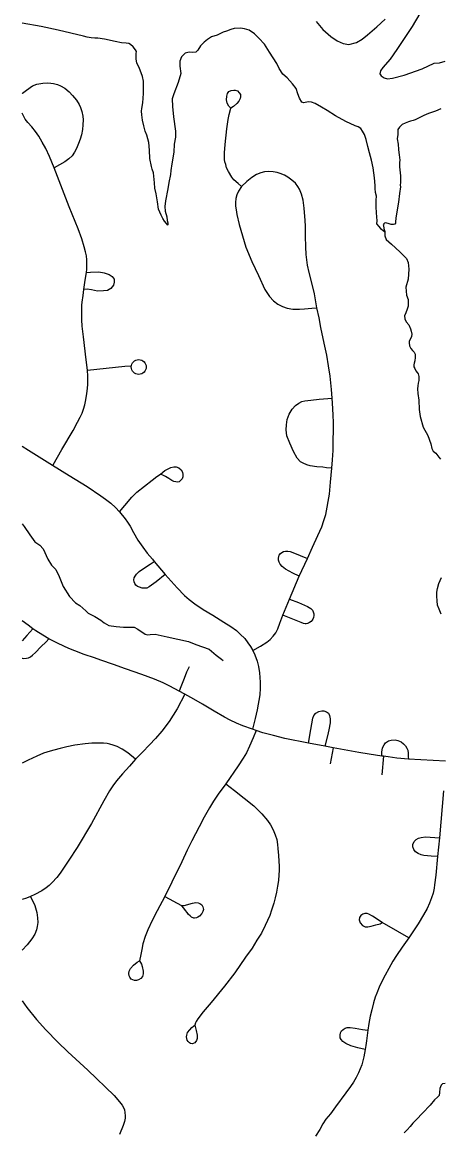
# Model space of a CAD drawing. Extents: x 653372 to 905732, y 627442 to 787275.
# Drawn here: x 654512 to 656327, y 777077 to 781895 of the extents above; entities that cross this region are included whole.
import ezdxf

# ---------------------------------------------------------------- set-up
doc = ezdxf.new("R2010")
doc.units = 0
for name, color, linetype in [('33', 7, 'Continuous'), ('34', 7, 'Continuous'), ('35', 7, 'Continuous')]:
    doc.layers.add(name, color=color, linetype=linetype)

msp = doc.modelspace()

# ---------------------------------------------------------------- linework, layer by layer
at = {"layer": '33'}
for points in [[(654511.7, 781586.1), (654513.1, 781587), (654529.9, 781600.1), (654556.3, 781619.3), (654576, 781626.1), (654602, 781630.8), (654620.8, 781632.2), (654635.6, 781630.6), (654648.1, 781629), (654665.9, 781625), (654678.3, 781619.5), (654697.1, 781608.8), (654715.4, 781592.6), (654730.5, 781576.1), (654747.1, 781556.5), (654758.7, 781538.1), (654765.7, 781524.6), (654770.6, 781506.9), (654774.7, 781486.8), (654776.2, 781470.8), (654775.2, 781449.9), (654773.8, 781428.4), (654770, 781405.9), (654763.9, 781386.5), (654757.1, 781368.3), (654747.8, 781345.9), (654738.8, 781330.2), (654729.3, 781315.2), (654714.1, 781302), (654697.2, 781288.8), (654650.7, 781262.7)], [(655418.2, 781522.4), (655410.3, 781530.7), (655403.1, 781544.1), (655399.5, 781558.4), (655400.5, 781573.5), (655403.9, 781585.6), (655410.2, 781593.5), (655419.4, 781598.3), (655431.6, 781600.4), (655437.7, 781599.7), (655447.2, 781596.4), (655455.1, 781589.1), (655459.9, 781580.8), (655460.6, 781571.2), (655459.4, 781563.6), (655453, 781552.2), (655444.6, 781542.3), (655429.5, 781529.1), (655418.2, 781522.4)], [(655465.1, 781180.9), (655450.3, 781193.7), (655432.1, 781210), (655422.3, 781222.4), (655407.8, 781246.1), (655400.2, 781262), (655396.1, 781276.3), (655392.9, 781289.1), (655391.7, 781298.4), (655390.5, 781309.4), (655391.1, 781327.3), (655393.7, 781363.5), (655401.3, 781431.8), (655407.1, 781473.1), (655411.2, 781493.7), (655418.2, 781522.4)], [(654646, 779971.5), (654684.7, 780038), (654733.3, 780121), (654752.4, 780156.7), (654764, 780178.7), (654772.3, 780196.8), (654777.9, 780213.1), (654784, 780232.2), (654788.5, 780254.3), (654792.9, 780281.6), (654795.5, 780303), (654796.8, 780322.5), (654797.1, 780342.8), (654797.1, 780357.3), (654795.5, 780382.4), (654789.8, 780427.5), (654778.4, 780527.3), (654772.7, 780574), (654770.8, 780601.8), (654770.7, 780623.3), (654771, 780647.1), (654771.2, 780665.9), (654772.3, 780678.4), (654776.3, 780707.4), (654779.5, 780734.2), (654785, 780773.6), (654790.7, 780807.8), (654792.3, 780821.5), (654793.3, 780842.1), (654793.1, 780862.9), (654790.9, 780880.5), (654787.1, 780897.1), (654781.5, 780919.6), (654770.9, 780954.3), (654754.6, 780997.4), (654716.4, 781092.4), (654650.7, 781262.7), (654630.7, 781311), (654614.5, 781345.9), (654598.6, 781374.5), (654583.7, 781400), (654569.1, 781420.4), (654553.7, 781440.8), (654536.3, 781460.1), (654525.4, 781474.5), (654520.1, 781482.5), (654515.7, 781490.8), (654511.7, 781499.8)], [(655857.1, 779957.5), (655860.7, 779993.9), (655862.9, 780033.8), (655863.2, 780077.8), (655864.1, 780122.3), (655864.1, 780156.3), (655862.9, 780186.2), (655861.3, 780216.1), (655858.5, 780261.6), (655855.7, 780299.3), (655849.8, 780356.7), (655842.6, 780401.4), (655835.4, 780447.7), (655824.8, 780499.7), (655810.1, 780567.9), (655801.8, 780610.2), (655792.3, 780654.6), (655781.8, 780714.6), (655772.4, 780756.9), (655758.8, 780808), (655751.6, 780839), (655748.2, 780861.9), (655745.9, 780886.3), (655744.4, 780918.7), (655742.7, 780964.8), (655742.5, 781009.4), (655741.3, 781034.2), (655737.3, 781086.6), (655732.2, 781121.2), (655726, 781148.2), (655717, 781169.7), (655709.3, 781181.6), (655699, 781195.6), (655683.8, 781209.2), (655666.2, 781221.9), (655651.3, 781229.9), (655632.5, 781237.1), (655619.5, 781242), (655603.1, 781245.5), (655583.5, 781247.2), (655564.7, 781245.2), (655548.4, 781241.1), (655529.4, 781233.1), (655510.3, 781221), (655488, 781202.9), (655465.1, 781180.9), (655451.8, 781160.5), (655445.3, 781144.5), (655440.8, 781128.9), (655438.7, 781112.3), (655438.7, 781095.6), (655441.3, 781079.8), (655444.7, 781059.5), (655454.1, 781016.7), (655483.5, 780918), (655510, 780855.9), (655538.5, 780793.8), (655566.5, 780734.3), (655586.4, 780703.8), (655604.5, 780684), (655623.3, 780670.3), (655643.2, 780659.1), (655662.7, 780652.4), (655687.9, 780648.1), (655716.9, 780648), (655738.7, 780649.8), (655770, 780652.7), (655792.3, 780654.6)], [(654790.7, 780807.8), (654808.3, 780809.4), (654845.3, 780810.3), (654867.6, 780805.6), (654889.8, 780799), (654902.7, 780789.4), (654911, 780777.9), (654911.9, 780766), (654908.9, 780752.2), (654896.6, 780737.4), (654883.1, 780728.6), (654864.6, 780727.8), (654839.4, 780725.9), (654812.6, 780732.7), (654794.8, 780734.5), (654779.5, 780734.2)], [(655857.1, 779957.5), (655834.5, 779959.1), (655818.1, 779961.1), (655792.1, 779962.8), (655763.3, 779967.5), (655748.4, 779971.4), (655732.2, 779978.6), (655721.8, 779984.2), (655707.3, 780000.1), (655690.8, 780029.1), (655675, 780066.3), (655662.4, 780098), (655659.3, 780123.7), (655660, 780145.4), (655664, 780168), (655672.5, 780192.4), (655685.2, 780213.2), (655699.7, 780229.7), (655713.5, 780239.4), (655726.7, 780246.3), (655739.9, 780250.2), (655765.6, 780253.3), (655801.9, 780257.1), (655821.7, 780257.9), (655858.5, 780261.6)], [(654511.7, 780052.7), (654539.8, 780035.9), (654643.2, 779969.5), (654716.2, 779925.6), (654793.5, 779876.8), (654853.6, 779837.3), (654873.7, 779821.9), (654896.8, 779804.4), (654917.9, 779785.5), (654935.2, 779767.4), (654959.1, 779737.5), (654970.1, 779723), (654980.7, 779705.1), (654995.1, 779677.6), (655014.3, 779644.7), (655036.2, 779613.2), (655055.6, 779587.8), (655077.7, 779561.7), (655085.8, 779550.8), (655133.5, 779495.3), (655184.7, 779436.5), (655216.8, 779403.5), (655237.2, 779386.2), (655261.8, 779366.8), (655298.1, 779342.6), (655340, 779318.5), (655387.8, 779288.1), (655418.1, 779268.9), (655443.4, 779251), (655459.7, 779235.7), (655478.9, 779216.5), (655492.8, 779198.2), (655504.5, 779182.2), (655514.1, 779165.1), (655522.5, 779145.7), (655533.1, 779118.7), (655538.4, 779094.6), (655543, 779068.2), (655545, 779047.9), (655546.7, 779026.9), (655546.6, 779000.7), (655544.6, 778971.8), (655532.8, 778906.1), (655524.8, 778868.6), (655512.5, 778822.7)], [(654935.2, 779767.4), (654957.7, 779794.7), (654988.7, 779831), (655010.1, 779852.5), (655042.8, 779879.1), (655076.4, 779905.1), (655097.2, 779920.9), (655112.9, 779930.6)], [(655112.9, 779930.6), (655132.2, 779946.4), (655158.2, 779960.6), (655170.8, 779963.1), (655181.4, 779962.3), (655192.4, 779958.1), (655203.3, 779949.6), (655208.7, 779939.3), (655210.4, 779929.6), (655210.1, 779919), (655206.9, 779911.3), (655200.9, 779904.3), (655194, 779898.2), (655186.2, 779896.5), (655179, 779897.2), (655170.9, 779899.4), (655161.8, 779903), (655148.5, 779912.1), (655135.3, 779921.2), (655125.3, 779925.8), (655112.9, 779930.6)], [(655514.1, 779165.1), (655547.7, 779183.2), (655575.5, 779200.6), (655590, 779211.8), (655602.6, 779226.6), (655613.7, 779241.4), (655622.8, 779259.4), (655632.2, 779283.4), (655645.1, 779318.3), (655673.3, 779388), (655716.2, 779487.8), (655751.4, 779564.1), (655773.4, 779613.7), (655796.2, 779664.6), (655813.5, 779702.6), (655822.9, 779730.1), (655830.8, 779755.2), (655837.8, 779787.9), (655842.1, 779811.6), (655847.6, 779844.3), (655852.2, 779896.3), (655857.1, 779957.5)], [(655716.2, 779487.8), (655687.8, 779500.8), (655655.5, 779518.2), (655641.4, 779529.6), (655632.7, 779539.7), (655628.4, 779548.8), (655625.8, 779557.8), (655626, 779565.3), (655627.1, 779573.1), (655629.3, 779579.6), (655633.8, 779585.8), (655639.8, 779590.9), (655647.1, 779594.7), (655655.8, 779596.4), (655666.7, 779596.4), (655676.8, 779594.4), (655687.6, 779590.3), (655751.4, 779564.1)], [(655133.5, 779495.3), (655093.9, 779463.4), (655063.5, 779441), (655053.1, 779436), (655042.8, 779434.8), (655033.7, 779436.2), (655021.6, 779440), (655013, 779443.3), (655006.3, 779448.5), (655001.1, 779455.5), (654998.3, 779463.6), (654997.1, 779471.6), (654998.1, 779480.7), (655002.1, 779488.2), (655008.9, 779496.7), (655020.6, 779507.8), (655038.5, 779521.7), (655068.4, 779540.3), (655085.8, 779550.8)], [(656332.3, 779323), (656323.8, 779344.3), (656317, 779362.2), (656315.2, 779379.8), (656313.6, 779400.3), (656314.1, 779417.9), (656317.4, 779434.3), (656323.2, 779455.6), (656333.7, 779482.6)], [(655673.3, 779388), (655712.8, 779372.6), (655752.4, 779356.4), (655766.3, 779347), (655773, 779339.6), (655776.5, 779332.9), (655778.9, 779324.4), (655779.2, 779316.9), (655778.1, 779307.7), (655775.6, 779300.3), (655772.3, 779296.3), (655767.5, 779291), (655760.1, 779286), (655755.7, 779283.8), (655751.9, 779282.2), (655746.4, 779281.2), (655742.1, 779281.1), (655734.9, 779282.2), (655724.9, 779285.6), (655702.7, 779294.7), (655645.1, 779318.3)], [(656351.1, 778683.5), (656190.6, 778692.9), (656139.4, 778697), (656102.8, 778701.9), (656082.5, 778704.8), (656075.3, 778705.9), (656019.1, 778714.2), (655974.6, 778720.8), (655862.9, 778742.2), (655826.8, 778749), (655756.5, 778761.6), (655653.9, 778782.7), (655603.6, 778794.6), (655558, 778807.3), (655528.4, 778817.1), (655512.5, 778822.7), (655470.7, 778837.1), (655442.6, 778849.2), (655415.8, 778861.8), (655391.2, 778875), (655346, 778901.5), (655295, 778931), (655257.6, 778953.5), (655218.6, 778974.7), (655194.6, 778988.2), (655152.7, 779009.8), (655124.3, 779023.6), (655086.7, 779039.8), (655032.2, 779060.2), (654961.4, 779084.5), (654909.3, 779103.6), (654853.4, 779122.9), (654825.3, 779132.1), (654780.6, 779147.2), (654740.5, 779162.7), (654714.1, 779173.9), (654668.3, 779194.9), (654647.7, 779205.6), (654627.1, 779215.4), (654601.2, 779230.8), (654571.7, 779250.1), (654558.6, 779259.1), (654537.9, 779274.6), (654511.7, 779293.7)], [(655238.1, 779093.1), (655226.3, 779069.9), (655215.3, 779043.5), (655200.8, 779006.3), (655194.6, 778988.2)], [(655218.6, 778974.7), (655185.9, 778910.4), (655150.3, 778856.1), (655118, 778813.4), (655090.8, 778782.1), (655065.7, 778754.2), (655034.6, 778722.6), (655003.5, 778691.9), (654978, 778662.6), (654947.8, 778628.6), (654921.7, 778597.8), (654906, 778576.9), (654891.7, 778554), (654867.1, 778511.1), (654812.4, 778412.6), (654750, 778308.1), (654714.4, 778253.4), (654692, 778218.6), (654676.7, 778196.2), (654661.6, 778178.2), (654642, 778156), (654628.5, 778143.3), (654616.1, 778133.5), (654596.8, 778120), (654566.7, 778104.4), (654547.9, 778094.7), (654530.6, 778088.1), (654511.7, 778082.6)], [(655756.5, 778761.6), (655765.8, 778821), (655774.6, 778871), (655779.8, 778881.9), (655788.5, 778892.3), (655801.7, 778899.9), (655813.6, 778902.6), (655823.1, 778901.9), (655834.8, 778898.5), (655842.6, 778892.2), (655847.6, 778882.1), (655850.2, 778868), (655850.1, 778850.5), (655845, 778819.4), (655838.9, 778793.7), (655826.8, 778749)], [(655528.4, 778817.1), (655515.1, 778785.3), (655499.3, 778748.5), (655486.1, 778720.4), (655472.2, 778696), (655450.7, 778663), (655396.5, 778585), (655363.1, 778540.7), (655343.1, 778509.8), (655325.5, 778481.1), (655302.3, 778440.9), (655280.2, 778397.8), (655249.2, 778337.7), (655229.3, 778296.6), (655205.2, 778246.6), (655162.7, 778158.2), (655132.4, 778095.5), (655098, 778033.7), (655076.2, 777990.7), (655057.8, 777950.7), (655046.7, 777921.8), (655036.3, 777889.6), (655031.2, 777865.3), (655026.8, 777843.5), (655021.6, 777815.9)], [(656075.3, 778705.9), (656075, 778723), (656077.5, 778742), (656084.4, 778754.9), (656091.1, 778762.6), (656103.5, 778771.7), (656115.8, 778775.5), (656132.9, 778775.7), (656143.9, 778773.5), (656158.6, 778767), (656169, 778759.4), (656177.8, 778749.6), (656182.9, 778740.3), (656187.4, 778732), (656189.8, 778719.1), (656189.4, 778703.2), (656190.6, 778692.9)], [(655003.5, 778691.9), (654970.3, 778720.1), (654946.1, 778736.4), (654925, 778746.7), (654907.7, 778753.6), (654892.8, 778757.9), (654880.8, 778760.7), (654865.7, 778761.6), (654849.3, 778762.1), (654814.3, 778762.2), (654785.1, 778758.7), (654741.2, 778752.7), (654706, 778746), (654677.2, 778739.1), (654649.8, 778730.7), (654633.4, 778726.8), (654605, 778718), (654574.9, 778704.8), (654538, 778687.9), (654511.7, 778674.9)], [(655862.9, 778742.2), (655850.7, 778672.1)], [(656082.5, 778704.8), (656074.5, 778623.9)], [(655396.5, 778585), (655434.8, 778555.6), (655518.7, 778488.8), (655532.8, 778474.8), (655553.8, 778455.2), (655577.4, 778425.2), (655591.1, 778406.2), (655602.7, 778384.5), (655611.6, 778363.4), (655617.9, 778343.1), (655621.7, 778321.4), (655623.3, 778304.6), (655625.7, 778274.2), (655628.6, 778225.5), (655628.5, 778208.2), (655627.5, 778189.2), (655625, 778165.6), (655621.7, 778140.4), (655617.3, 778114.6), (655611.4, 778090.3), (655604.9, 778066.4), (655595.6, 778036.7), (655587.6, 778013.2), (655578.5, 777991.2), (655568, 777968.8), (655551.3, 777935.7), (655531.7, 777905.5), (655510.6, 777870.4), (655482.7, 777831.4), (655435.4, 777764.1), (655391.3, 777705.8), (655332.5, 777634.5), (655298.8, 777594.3), (655275.2, 777563.6), (655267.5, 777552.5), (655265.2, 777546.7), (655261.9, 777535.8)], [(656343.3, 778554.3), (656324.9, 778350), (656317.2, 778269.6), (656309, 778188.3), (656303.9, 778145.4), (656302, 778131.6), (656297.2, 778110.4), (656290.5, 778089.3), (656282.5, 778066.3), (656271.2, 778043.8), (656256.3, 778016.1), (656232.7, 777976.8), (656192, 777916), (656163.4, 777875.9), (656137.9, 777838.6), (656123.1, 777815), (656105, 777782.1), (656088.9, 777753.2), (656074.4, 777725.5), (656063.8, 777701.4), (656052.7, 777675.5), (656046.5, 777658.5), (656038.9, 777632.8), (656031.1, 777603), (656024.6, 777575), (656018.3, 777543.6), (656013.4, 777514), (656007.7, 777468.5), (656004.6, 777447.8), (656002.3, 777430.2), (655996, 777398), (655987.4, 777363.2), (655981, 777346.8), (655973.4, 777329), (655963.3, 777308.8), (655951.2, 777288.6), (655939.3, 777269.5), (655917.9, 777241.6), (655873.4, 777181.6), (655851.2, 777151.1), (655831.6, 777127.1), (655818, 777107), (655804.7, 777083.4), (655787.1, 777053.5)], [(656317.2, 778269.6), (656288.5, 778271.1), (656257.9, 778273.4), (656245.6, 778276), (656232.5, 778281.9), (656220.9, 778290.1), (656213.8, 778299), (656209.2, 778311), (656209.9, 778322), (656215.8, 778334.2), (656223.8, 778342.6), (656234.1, 778349.2), (656245.2, 778352.5), (656264, 778354.7), (656284.6, 778353.2), (656324.9, 778350)], [(654547.9, 778094.7), (654566, 778056.3), (654574.7, 778026.4), (654578.7, 778003.3), (654579.1, 777982.8), (654577.1, 777965.7), (654573.8, 777950), (654566.1, 777932.1), (654554, 777911.4), (654532.7, 777884.8), (654511.7, 777861.9)], [(655132.4, 778095.5), (655204.3, 778056.4)], [(655204.3, 778056.4), (655216, 778056.8), (655251.3, 778065.9), (655266.4, 778068.8), (655275.9, 778067.8), (655283.5, 778065.3), (655292.8, 778058.5), (655297.3, 778050.7), (655299.1, 778038.9), (655297.4, 778029.5), (655292.4, 778020.9), (655282.1, 778009.5), (655275.4, 778004.9), (655268.8, 778002.6), (655261.1, 778001.7), (655257.1, 778001.8), (655248.1, 778006.1), (655242.4, 778011), (655234.5, 778016.7), (655228.2, 778025.3), (655221.5, 778033.9), (655213.8, 778044.4), (655204.3, 778056.4)], [(656076.6, 777981.9), (656034.4, 778010.6), (656018.1, 778018.9), (656010.4, 778021.5), (656000.8, 778021.8), (655992.4, 778018.8), (655984, 778012.6), (655978.2, 778003.6), (655976.1, 777994.5), (655980.3, 777980.6), (655991, 777969.3), (656002.3, 777963.9), (656013.7, 777963.6), (656028.9, 777966.3), (656048.8, 777972.6), (656067.3, 777977.1), (656076.6, 777981.9)], [(656192, 777916), (656144.3, 777943.6), (656076.6, 777981.9)], [(655021.6, 777815.9), (655029.9, 777800.8), (655033.6, 777790.8), (655037.2, 777770.9), (655037.5, 777758.8), (655033.9, 777748), (655026.7, 777739.4), (655017, 777732.8), (655008.5, 777730.4), (655000.5, 777730.7), (654992.2, 777733.1), (654985.7, 777736.6), (654980.1, 777744.1), (654976.7, 777751.1), (654975.1, 777761.1), (654977.3, 777770.9), (654983.1, 777782.4), (654995.5, 777796.3), (655010.9, 777809.7), (655021.6, 777815.9)], [(654511.7, 777642.3), (654532.6, 777613.4), (654574.5, 777561.5), (654613.8, 777516.5), (654666.6, 777462.8), (654709.7, 777420), (654797.1, 777340.4), (654911.3, 777230.9), (654934.8, 777203.5), (654946.8, 777188.8), (654952.7, 777178.1), (654956.2, 777168), (654958.3, 777156), (654959.3, 777142.5), (654958.9, 777131.5), (654956.6, 777117.7), (654949.9, 777100.7), (654934.4, 777061.1)], [(655261.9, 777535.8), (655267.8, 777513.7), (655272, 777493.1), (655271.5, 777478.5), (655269.1, 777469.1), (655262.6, 777459.8), (655255.5, 777456), (655250.7, 777454.7), (655243.8, 777456), (655238.4, 777459.1), (655232.4, 777465.1), (655228.9, 777470.3), (655226.6, 777478), (655226.1, 777485.4), (655227.1, 777493.4), (655230.7, 777504.6), (655239.8, 777516.4), (655248.9, 777526.3), (655255.6, 777531.6), (655261.9, 777535.8)]]:
    msp.add_lwpolyline(points, dxfattribs=at)
at = {"layer": '34'}
for points in [[(654795.5, 780382.4), (654958.4, 780400), (654986.3, 780401.2)], [(654558.6, 779259.1), (654531.7, 779229.7), (654511.7, 779206.5)], [(654511.7, 779131.7), (654513.1, 779131.2), (654519.5, 779130.2), (654529.9, 779130.7), (654538.7, 779132.7), (654547.3, 779137), (654556.7, 779143.6), (654570.1, 779156.6), (654592.6, 779180), (654616.2, 779202.3), (654627.1, 779215.4)], [(656002.3, 777430.2), (655970.4, 777437.6), (655940.7, 777447), (655918.3, 777455.8), (655905.3, 777464.8), (655897.5, 777474.4), (655894.3, 777481.4), (655893.4, 777493.4), (655894.9, 777502.8), (655899.9, 777511.2), (655906.9, 777517.8), (655914.8, 777523.1), (655924.3, 777526.3), (655937.2, 777526.7), (655959.3, 777523.5), (655991.2, 777517.8), (656013.4, 777514)]]:
    msp.add_lwpolyline(points, dxfattribs=at)
msp.add_circle((655018.4, 780396.9), 32.4, dxfattribs=at)
at = {"layer": '35'}
for points in [[(655789.9, 781897.8), (655818.1, 781863.7), (655852.8, 781832.7), (655881, 781814.1), (655906.6, 781802.8), (655931.6, 781798.8), (655965.1, 781806.8), (655989.8, 781821.4), (656012.2, 781840.2), (656053, 781874.6), (656088.8, 781908.4)], [(656239.5, 781933.1), (656206.2, 781876.5), (656168.8, 781820.1), (656140, 781776.4), (656110.4, 781735.1), (656079.3, 781698.8), (656068.3, 781683.7), (656066.3, 781670.8), (656071.7, 781662.6), (656084.4, 781653.3), (656099.7, 781648.8), (656120.8, 781652.2), (656172.3, 781665.2), (656250.1, 781692.1), (656302.7, 781717.2), (656325.4, 781719), (656350.7, 781725.5)], [(654777.6, 781834), (654668.6, 781861.1), (654593.5, 781877.4), (654511.7, 781891.1)], [(655959.3, 781445.6), (655917.7, 781463.1), (655873.1, 781488), (655837.3, 781510.9), (655812.6, 781525.5), (655785.5, 781541.7), (655768.7, 781547.8), (655758.2, 781549.8), (655749.3, 781548.4), (655741.9, 781546.2), (655735.4, 781544.8), (655727.4, 781548.3), (655717.4, 781564.8), (655709.8, 781584.5), (655702.4, 781606.6), (655686, 781628.1), (655663.3, 781653.1), (655645.2, 781669.9), (655628.1, 781694.7), (655619, 781716.1), (655586.4, 781764.9), (655564.8, 781800.4), (655539.7, 781826.3), (655520.8, 781845.5), (655498.6, 781860.7), (655478.5, 781867), (655459.9, 781869.2), (655433.1, 781867.5), (655418.4, 781863.1), (655399.6, 781856.4), (655384.9, 781852), (655374.1, 781845.8), (655358.5, 781839), (655334.8, 781831.6), (655316.8, 781820.8), (655302.7, 781809), (655286, 781792.5), (655274.9, 781774.2), (655265.7, 781765.6), (655253.5, 781763.5), (655237.4, 781765.6), (655219.4, 781760.5), (655203.5, 781744.8), (655197.3, 781726.3), (655197.5, 781704.4), (655200.5, 781671.9), (655189.7, 781633.3), (655170.4, 781584.5), (655164, 781562.8), (655164.6, 781528.7)], [(655007.2, 781734.9), (655006.8, 781750.3), (655007.1, 781759.2), (655008.6, 781767.7), (655003.5, 781775.9), (654993.4, 781789), (654981.9, 781799), (654974.8, 781802.5), (654963, 781803.7), (654943.2, 781805.5), (654915.5, 781811.2), (654869.6, 781821.5), (654840.5, 781825.6), (654827.2, 781825.6), (654811.4, 781827.3), (654794.1, 781830.2), (654777.6, 781834)], [(655164.6, 781528.7), (655169, 781484), (655177.7, 781422.1), (655177.7, 781395.4), (655171.9, 781364.8), (655171.2, 781330.2), (655161.6, 781279.9), (655157.1, 781250.4), (655156.2, 781233.8), (655149.5, 781198.8), (655145, 781171), (655134.9, 781119.5), (655131.3, 781094.3), (655133.6, 781074), (655140.5, 781049.4), (655142.5, 781034), (655145, 781023), (655144.8, 781017.7), (655144.7, 781014), (655143.9, 781013.7), (655143.6, 781015.3), (655138.9, 781021.1), (655129.9, 781031.1), (655122.5, 781042.3), (655116, 781056.2), (655103.9, 781082.9), (655099.2, 781115.1), (655094.1, 781148.9), (655088.8, 781174.6), (655086.2, 781196.5), (655082.3, 781240.4), (655076.2, 781256), (655074.2, 781267.8), (655066.7, 781302.6), (655064.6, 781339.1), (655062.3, 781372.9), (655054, 781404.3), (655046, 781422.4), (655039.8, 781444.4), (655034.5, 781470.1), (655031.1, 781492.5), (655030.8, 781509.2), (655031.9, 781520.9), (655035.5, 781545.2), (655038.3, 781584.8), (655039.6, 781614.8), (655039.1, 781639.5), (655035.3, 781659.9), (655028.9, 781675.5), (655021.4, 781694.8), (655010.7, 781718.2), (655007.2, 781734.9)], [(656331.8, 781518.3), (656307.6, 781508.9), (656276.9, 781498.4), (656256.6, 781490.3), (656231.1, 781477.3), (656219.3, 781471), (656211.2, 781468.8), (656199.7, 781465.1), (656190.3, 781462.2), (656175.9, 781456.1), (656163.2, 781450.8), (656152, 781439.8), (656144.7, 781428.4), (656144.1, 781420.2), (656144.1, 781407.6), (656141.9, 781387.8), (656146.1, 781365.8), (656147, 781342.5), (656150.5, 781317.6), (656151.8, 781308.2), (656152.9, 781294.4), (656151.8, 781286.8), (656151.2, 781267.3), (656155.4, 781228), (656155.3, 781198.8), (656155.1, 781187.1), (656155.5, 781179.3)], [(656155.5, 781179.3), (656152.2, 781151.2), (656146.6, 781113.3), (656135.6, 781044.7), (656133.9, 781026.6), (656134.1, 781021.3), (656130.8, 781018.1), (656125.1, 781016.7), (656115.3, 781016.2), (656106.5, 781019.3), (656092.8, 781022.9), (656086.7, 781021.9), (656083, 781019.6), (656081.3, 781015.2), (656081.6, 781011.1), (656083.6, 780998.1), (656087, 780989.5), (656088.1, 780985), (656086, 780984.6), (656080, 780988.1), (656073, 780994.7), (656068.3, 781000.6), (656062.8, 781007.6), (656053.4, 781019.2), (656054.6, 781032.6), (656051.2, 781067.5), (656050.4, 781093.5), (656050, 781121.5), (656051.4, 781139.3), (656047, 781155.2), (656045.1, 781172.7), (656045.5, 781185.2), (656042.8, 781219.6), (656036.8, 781262.4), (656029.7, 781295.8), (656021, 781328.1), (656014.5, 781355), (656006.5, 781385.1), (655999.5, 781407.6), (655991.4, 781422), (655982.8, 781433.6), (655972.5, 781441.2), (655959.3, 781445.6)], [(656088.1, 780985), (656087.3, 780966.2), (656094.2, 780950.7), (656116.9, 780931.3), (656152.5, 780897.6), (656182.2, 780868.1), (656189, 780851.3), (656192.1, 780822.6), (656188.8, 780778.1), (656179.1, 780743.1), (656182.1, 780709.7), (656188.8, 780690.2), (656189.7, 780676.2), (656188.6, 780660.9), (656185.5, 780647.7), (656179.1, 780631.9), (656172.7, 780618.8), (656174.3, 780606.1), (656180.6, 780592.6), (656192.2, 780579.6), (656199, 780562.8), (656202, 780552.7), (656205.6, 780539.3), (656204, 780529.3), (656199.6, 780518.6), (656194, 780508.8), (656193.1, 780501.5), (656195.4, 780489.4), (656201.1, 780477.3), (656208.1, 780468.4), (656215.9, 780461.5), (656220.3, 780452.1), (656219.8, 780438.1), (656218.1, 780423.5), (656215.1, 780413), (656213.6, 780405.7), (656214, 780397.7), (656217.7, 780390.2), (656222.8, 780380.8), (656228.5, 780373.3), (656232.4, 780367.2), (656233.5, 780361.8), (656235.3, 780355.1), (656235.8, 780347.8), (656236.1, 780337.8), (656233.1, 780326.5), (656231.4, 780314.6), (656229.7, 780302), (656231.1, 780282), (656234.9, 780253.3)], [(656234.9, 780253.3), (656237.7, 780212.6), (656242.1, 780181.2), (656254, 780135.5), (656274.2, 780099.5), (656288.4, 780062.4), (656292.5, 780042.3), (656298.1, 780031.5), (656309.2, 780022.5), (656322, 780005.5), (656330.3, 779995.9)], [(654511.7, 779715.8), (654520.1, 779702.9), (654544.7, 779667.5), (654566.3, 779637.3), (654588.9, 779621.9), (654602.6, 779606.1), (654623.3, 779560.9), (654639.2, 779536.1), (654657.3, 779516.2), (654671.8, 779486.3), (654689.7, 779442.1), (654716.7, 779398.9), (654742.8, 779371.8), (654762.3, 779359.6), (654788, 779337.7), (654797.9, 779326.5), (654827.7, 779312.1), (654852.9, 779295.9), (654867.3, 779284.6), (654888.8, 779273.6), (654920.1, 779268.2), (654952.1, 779265.3), (654982.3, 779266.3), (654998.3, 779265.9), (655014.1, 779257), (655046.2, 779235.5), (655055.7, 779233.3), (655067.3, 779234.2), (655090, 779235.8), (655141.7, 779224), (655234.1, 779203.9), (655266.5, 779191.3), (655324.9, 779169.7), (655355, 779144.4), (655377.6, 779127.6), (655385.7, 779121)], [(656350.5, 777282), (656339.1, 777281.4), (656332.7, 777274.9), (656327, 777261.2), (656325.5, 777243.6), (656324.2, 777231.2), (656316.3, 777223.3), (656303.5, 777211.7), (656284.2, 777188.4), (656252.1, 777153.6), (656225.1, 777126.7), (656209.3, 777110), (656197.9, 777096.4), (656185, 777082), (656171.3, 777068.6)]]:
    msp.add_lwpolyline(points, dxfattribs=at)

doc.saveas('drawing.dxf')
